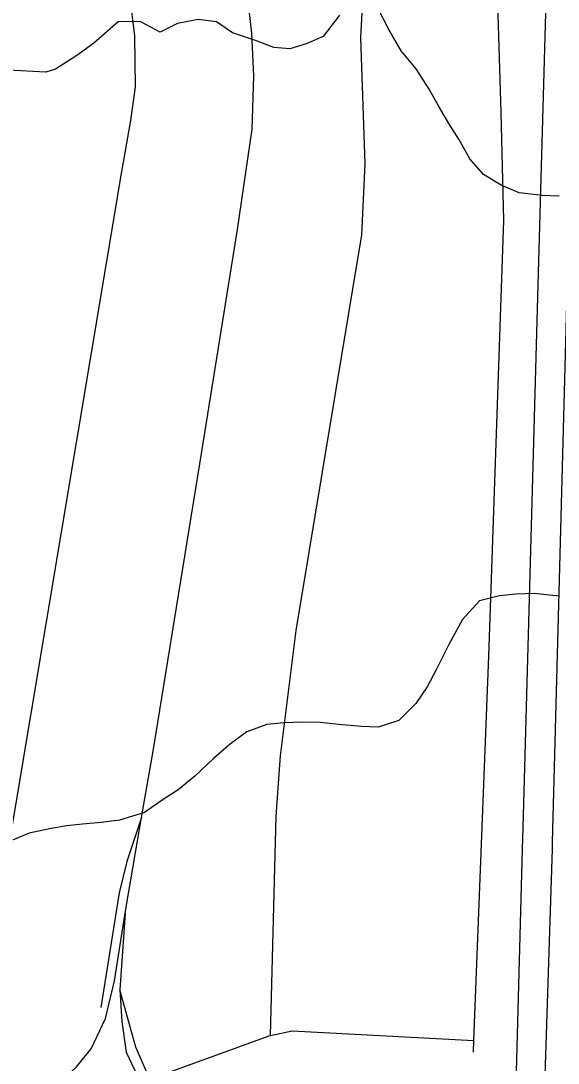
# Model space of a CAD drawing. Extents: x 114604 to 551442, y 316898 to 567001.
# Drawn here: x 171188 to 172907, y 396333 to 399671 of the extents above; entities that cross this region are included whole.
import ezdxf

# ---------------------------------------------------------------- set-up
doc = ezdxf.new("R2010")
doc.units = 0
for name, color, linetype in [('GE_P_Alignment_1000_Bearings', 7, 'Continuous'), ('GE_P_Alignment_100_Cardinal_Points', 7, 'Continuous'), ('GE_P_Alignment_500_Stations', 7, 'Continuous'), ('PM_P_Cells', 7, 'Continuous')]:
    doc.layers.add(name, color=color, linetype=linetype)

msp = doc.modelspace()

# ---------------------------------------------------------------- linework, layer by layer
at = {"layer": 'GE_P_Alignment_1000_Bearings'}
msp.add_line((171521.9, 396813.3), (171504, 396568.3), dxfattribs=at)
for points in [[(171574.1, 397119.5), (171612.1, 397339.1), (171766.7, 398291.7), (171881.4, 399002.6), (171927.7, 399324.2), (171933.4, 399494.4), (171927.2, 399631.5), (171901.3, 399857)], [(171574.1, 397119.5), (171527.1, 396978.7), (171501.8, 396878.7), (171443.7, 396511.5)], [(171521.9, 396813.3), (171532.1, 396876.7), (171574.1, 397119.5)], [(170709.4, 395151.9), (170867.5, 395859.7), (170932.6, 395978.2), (170998.1, 396049.9), (171075.7, 396123.3), (171193.2, 396197.1), (171293.5, 396253.4), (171365.9, 396321.6), (171412.4, 396379.3), (171458.6, 396476.8), (171487.2, 396596.8), (171521.9, 396813.3)], [(172105.3, 395346.4), (171665.1, 396200.5), (171599.4, 396284.7), (171555.3, 396384.2), (171504, 396568.3)], [(171504, 396568.3), (171511.3, 396466.4), (171525, 396368.8), (171588.9, 396232.6), (172029.3, 395348.1)]]:
    msp.add_lwpolyline(points, dxfattribs=at)
at = {"layer": 'GE_P_Alignment_100_Cardinal_Points'}
for points in [[(172636.4, 396368.1), (172637.8, 396405.7), (172685.8, 397636.9), (172733.3, 399032.2), (172724.7, 399377.4), (172699, 400216.1), (172693.8, 400411.8), (172689.1, 400712.9), (172668.4, 400832.1), (172615.2, 400958.6), (172579.9, 401023.1), (172534.7, 401087.4), (172429.3, 401218.5), (172339.1, 401317.4), (172241.6, 401396.3), (172154.2, 401445.4), (172104.2, 401469.9), (172039.4, 401489.4), (171840.4, 401505.3), (171576.3, 401516.7)], [(171987, 396421.4), (172004.9, 397124), (172019, 397317.3), (172068.9, 397718.5), (172279, 398986.2), (172290.1, 399213.5), (172275.7, 399616.7), (172291.9, 399923.8), (172222.4, 400256.7), (172224.3, 400341.3), (172187.9, 400411.9)], [(171027.3, 396304.6), (171510, 399182.8), (171539.5, 399352), (171554.1, 399459.7), (171552.9, 399623.5), (171520.3, 399884.5), (171414.7, 400381.1)], [(171027.3, 396304.6), (171381.2, 396249.4), (171457.8, 396239.7), (171565.3, 396269.1), (171982.3, 396420.4), (171987, 396421.4), (172056, 396436.7), (172637.8, 396405.7)]]:
    msp.add_lwpolyline(points, dxfattribs=at)
at = {"layer": 'GE_P_Alignment_500_Stations'}
msp.add_line((172795.4, 397087.5), (172843.9, 398826.1), dxfattribs=at)
for points in [[(172843.9, 398826.1), (172895.6, 400681), (172903.5, 401198.2), (172902, 401575.2), (172901.8, 401621.1), (172889.8, 401969.9), (172862.3, 402257.6), (172835.4, 402573.1)], [(172889.7, 397041.2), (172984.7, 400606.9), (173002.8, 401182), (172993.8, 401567.1), (172993.5, 401577.5)], [(172771.3, 396187.4), (172793.5, 397018.8), (172795.4, 397087.5)], [(172828.2, 395284.4), (172828.6, 395295), (172860.8, 396128), (172889.1, 397019.9), (172889.7, 397041.2)]]:
    msp.add_lwpolyline(points, dxfattribs=at)
at = {"layer": 'PM_P_Cells'}
for points in [[(172910.4, 399109.4), (172856.4, 399111.8), (172782.5, 399120.3), (172724.6, 399144.7), (172668.8, 399179.1), (172625.1, 399229.5), (172589.4, 399291.8), (172557.7, 399342.2), (172524.1, 399398.5), (172494.4, 399452.8), (172452.8, 399517.2), (172405.2, 399575.6), (172365.6, 399644), (172328, 399716.4)], [(172207.8, 399689.1), (172155.3, 399621.3), (172101.1, 399597.6), (172049, 399581.9), (171997, 399586.2), (171939.1, 399608.6), (171865.3, 399633.2), (171813.4, 399667.6), (171755.5, 399675.9), (171689.4, 399662.3), (171633.2, 399634.6), (171569.3, 399669.1), (171499.3, 399667.5), (171420.8, 399599.9), (171366.5, 399560.1), (171298.2, 399516.5), (171267.9, 399506.6)], [(171267.9, 399506.6), (170884.1, 399527.1), (170806.2, 399545.6), (170756.1, 399533.9), (170665.9, 399510.4)], [(172910.3, 397828.6), (172830.3, 397837.2), (172772.3, 397835.5), (172720.2, 397829.8), (172656.1, 397814.2), (172601.7, 397754.4), (172557.1, 397674.5), (172516.6, 397592.6), (172488.2, 397538.7), (172451.9, 397484.8), (172397.5, 397431), (172331.3, 397409.4), (172277.3, 397411.7), (172205.3, 397418.2), (172145.3, 397424.6), (172089.3, 397424.9), (172029.3, 397423.3), (171975.2, 397417.6), (171911, 397394), (171858.8, 397356.2), (171804.4, 397308.5), (171744.1, 397252.7), (171691.7, 397209), (171639.5, 397175.2), (171583.2, 397135.5), (171503, 397111.9), (171445, 397104.3), (171384.9, 397098.6), (171334.8, 397092.9), (171284.8, 397085.2), (171214.6, 397069.7), (171160.5, 397047.9)]]:
    msp.add_lwpolyline(points, dxfattribs=at)

doc.saveas('drawing.dxf')
